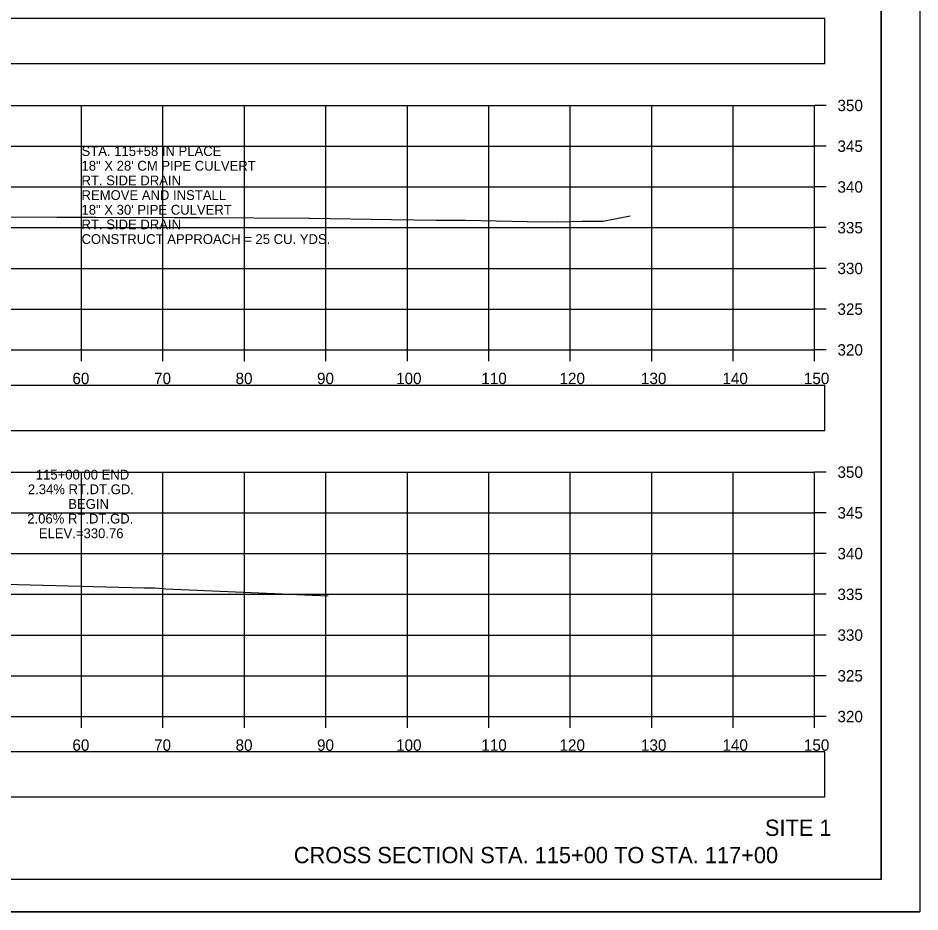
# Model space of a CAD drawing. Extents: x 1376273 to 1384221, y 378927 to 384592.
# Drawn here: x 1377110 to 1377220.7, y 379898.5 to 380008.2 of the extents above; entities that cross this region are included whole.
import ezdxf

# ---------------------------------------------------------------- set-up
doc = ezdxf.new("R2010")
doc.units = 0
for name, color, linetype in [('R_Axis', 7, 'Continuous'), ('R_Axis Annot', 7, 'Continuous'), ('R_Border', 7, 'Continuous'), ('R_Draft', 7, 'Continuous'), ('R_Drive', 7, 'Continuous'), ('R_Exist Surface', 7, 'Continuous'), ('R_Grid', 7, 'Continuous'), ('R_No Plot', 7, 'Continuous'), ('R_Xsect Elev', 7, 'Continuous')]:
    doc.layers.add(name, color=color, linetype=linetype)

msp = doc.modelspace()

# ---------------------------------------------------------------- linework, layer by layer
at = {"layer": 'R_Axis'}
for p, q in [((1377207.77, 379967.48), (1377207.77, 379997.48)), ((1377209.17, 379997.48), (1377207.77, 379997.48)), ((1377209.17, 379992.48), (1377207.77, 379992.48)), ((1377209.17, 379987.48), (1377207.77, 379987.48)), ((1377209.17, 379982.48), (1377207.77, 379982.48)), ((1377209.17, 379977.48), (1377207.77, 379977.48)), ((1377209.17, 379972.48), (1377207.77, 379972.48)), ((1376907.77, 379967.48), (1377207.77, 379967.48)), ((1377117.77, 379966.08), (1377117.77, 379967.48)), ((1377127.77, 379966.08), (1377127.77, 379967.48)), ((1377137.77, 379966.08), (1377137.77, 379967.48)), ((1377147.77, 379966.08), (1377147.77, 379967.48)), ((1377157.77, 379966.08), (1377157.77, 379967.48)), ((1377167.77, 379966.08), (1377167.77, 379967.48)), ((1377177.77, 379966.08), (1377177.77, 379967.48)), ((1377187.77, 379966.08), (1377187.77, 379967.48)), ((1377197.77, 379966.08), (1377197.77, 379967.48)), ((1377207.77, 379966.08), (1377207.77, 379967.48)), ((1377209.17, 379967.48), (1377207.77, 379967.48)), ((1377207.77, 379922.48), (1377207.77, 379952.48)), ((1377209.17, 379952.48), (1377207.77, 379952.48)), ((1377209.17, 379947.48), (1377207.77, 379947.48)), ((1377209.17, 379942.48), (1377207.77, 379942.48)), ((1377209.17, 379937.48), (1377207.77, 379937.48)), ((1377209.17, 379932.48), (1377207.77, 379932.48)), ((1377209.17, 379927.48), (1377207.77, 379927.48)), ((1376907.77, 379922.48), (1377207.77, 379922.48)), ((1377117.77, 379921.08), (1377117.77, 379922.48)), ((1377127.77, 379921.08), (1377127.77, 379922.48)), ((1377137.77, 379921.08), (1377137.77, 379922.48)), ((1377147.77, 379921.08), (1377147.77, 379922.48)), ((1377157.77, 379921.08), (1377157.77, 379922.48)), ((1377167.77, 379921.08), (1377167.77, 379922.48)), ((1377177.77, 379921.08), (1377177.77, 379922.48)), ((1377187.77, 379921.08), (1377187.77, 379922.48)), ((1377197.77, 379921.08), (1377197.77, 379922.48)), ((1377207.77, 379921.08), (1377207.77, 379922.48)), ((1377209.17, 379922.48), (1377207.77, 379922.48))]:
    msp.add_line(p, q, dxfattribs=at)
at = {"layer": 'R_Axis Annot'}
for points in [[(1376907.2, 380002.63), (1377209.01, 380002.63), (1377209.01, 380008.15), (1376907.2, 380008.15)], [(1376907.2, 379957.59), (1377209.01, 379957.59), (1377209.01, 379963.12), (1376907.2, 379963.12)], [(1376907.2, 379912.61), (1377209.01, 379912.61), (1377209.01, 379918.14), (1376907.2, 379918.14)]]:
    msp.add_lwpolyline(points, close=True, dxfattribs=at)
at = {"layer": 'R_Border'}
for q in [(1377215.95, 380107.94), (1376899.77, 379902.48)]:
    msp.add_line((1377215.95, 379902.48), q, dxfattribs=at)
at = {"layer": 'R_Exist Surface'}
for points in [[(1377107.35, 379983.82), (1377114.74, 379983.78), (1377119.53, 379983.78), (1377129.13, 379983.73), (1377132.21, 379983.71), (1377145.68, 379983.66), (1377145.7, 379983.66), (1377145.79, 379983.66), (1377155.81, 379983.47), (1377161.32, 379983.4), (1377164.87, 379983.39), (1377172.46, 379983.25), (1377176.17, 379983.19), (1377179.22, 379983.26), (1377181.76, 379983.29), (1377185.14, 379983.94)], [(1377105.24, 379938.8), (1377125.44, 379938.27), (1377126.01, 379938.27), (1377126.34, 379938.27), (1377126.75, 379938.27), (1377128.14, 379938.17), (1377142.39, 379937.52), (1377144.21, 379937.45), (1377148.04, 379937.3)]]:
    msp.add_lwpolyline(points, dxfattribs=at)
at = {"layer": 'R_Grid'}
for p, q in [((1376907.77, 379997.48), (1377207.77, 379997.48)), ((1376907.77, 379997.48), (1377207.77, 379997.48)), ((1377117.77, 379967.48), (1377117.77, 379997.48)), ((1377117.77, 379967.48), (1377117.77, 379997.48)), ((1377127.77, 379967.48), (1377127.77, 379997.48)), ((1377127.77, 379967.48), (1377127.77, 379997.48)), ((1377137.77, 379967.48), (1377137.77, 379997.48)), ((1377137.77, 379967.48), (1377137.77, 379997.48)), ((1377147.77, 379967.48), (1377147.77, 379997.48)), ((1377147.77, 379967.48), (1377147.77, 379997.48)), ((1377157.77, 379967.48), (1377157.77, 379997.48)), ((1377157.77, 379967.48), (1377157.77, 379997.48)), ((1377167.77, 379967.48), (1377167.77, 379997.48)), ((1377167.77, 379967.48), (1377167.77, 379997.48)), ((1377177.77, 379967.48), (1377177.77, 379997.48)), ((1377177.77, 379967.48), (1377177.77, 379997.48)), ((1377187.77, 379967.48), (1377187.77, 379997.48)), ((1377187.77, 379967.48), (1377187.77, 379997.48)), ((1377197.77, 379967.48), (1377197.77, 379997.48)), ((1377197.77, 379967.48), (1377197.77, 379997.48)), ((1377207.77, 379967.48), (1377207.77, 379997.48)), ((1377207.77, 379967.48), (1377207.77, 379997.48)), ((1376907.77, 379992.48), (1377207.77, 379992.48)), ((1376907.77, 379992.48), (1377207.77, 379992.48)), ((1376907.77, 379987.48), (1377207.77, 379987.48)), ((1376907.77, 379987.48), (1377207.77, 379987.48)), ((1376907.77, 379982.48), (1377207.77, 379982.48)), ((1376907.77, 379982.48), (1377207.77, 379982.48)), ((1376907.77, 379977.48), (1377207.77, 379977.48)), ((1376907.77, 379977.48), (1377207.77, 379977.48)), ((1376907.77, 379972.48), (1377207.77, 379972.48)), ((1376907.77, 379972.48), (1377207.77, 379972.48)), ((1376907.77, 379967.48), (1377207.77, 379967.48)), ((1376907.77, 379967.48), (1377207.77, 379967.48)), ((1376907.77, 379952.48), (1377207.77, 379952.48)), ((1376907.77, 379952.48), (1377207.77, 379952.48)), ((1377117.77, 379922.48), (1377117.77, 379952.48)), ((1377117.77, 379922.48), (1377117.77, 379952.48)), ((1377127.77, 379922.48), (1377127.77, 379952.48)), ((1377127.77, 379922.48), (1377127.77, 379952.48)), ((1377137.77, 379922.48), (1377137.77, 379952.48)), ((1377137.77, 379922.48), (1377137.77, 379952.48)), ((1377147.77, 379922.48), (1377147.77, 379952.48)), ((1377147.77, 379922.48), (1377147.77, 379952.48)), ((1377157.77, 379922.48), (1377157.77, 379952.48)), ((1377157.77, 379922.48), (1377157.77, 379952.48)), ((1377167.77, 379922.48), (1377167.77, 379952.48)), ((1377167.77, 379922.48), (1377167.77, 379952.48)), ((1377177.77, 379922.48), (1377177.77, 379952.48)), ((1377177.77, 379922.48), (1377177.77, 379952.48)), ((1377187.77, 379922.48), (1377187.77, 379952.48)), ((1377187.77, 379922.48), (1377187.77, 379952.48)), ((1377197.77, 379922.48), (1377197.77, 379952.48)), ((1377197.77, 379922.48), (1377197.77, 379952.48)), ((1377207.77, 379922.48), (1377207.77, 379952.48)), ((1377207.77, 379922.48), (1377207.77, 379952.48)), ((1376907.77, 379947.48), (1377207.77, 379947.48)), ((1376907.77, 379947.48), (1377207.77, 379947.48)), ((1376907.77, 379942.48), (1377207.77, 379942.48)), ((1376907.77, 379942.48), (1377207.77, 379942.48)), ((1376907.77, 379937.48), (1377207.77, 379937.48)), ((1376907.77, 379937.48), (1377207.77, 379937.48)), ((1376907.77, 379932.48), (1377207.77, 379932.48)), ((1376907.77, 379932.48), (1377207.77, 379932.48)), ((1376907.77, 379927.48), (1377207.77, 379927.48)), ((1376907.77, 379927.48), (1377207.77, 379927.48)), ((1376907.77, 379922.48), (1377207.77, 379922.48)), ((1376907.77, 379922.48), (1377207.77, 379922.48))]:
    msp.add_line(p, q, dxfattribs=at)
at = {"layer": 'R_No Plot'}
msp.add_line((1376887.37, 379898.5), (1377220.7, 379898.5), dxfattribs=at)
for points in [[(1376887.36, 380111.83), (1377220.7, 380111.83), (1377220.7, 379898.5), (1376887.36, 379898.5)], [(1377133.69, 380107.94), (1377133.69, 380098.06), (1377169.42, 380098.06), (1377169.42, 380095.14), (1377192.62, 380095.14), (1377192.62, 380070.81), (1377215.95, 380070.81), (1377215.95, 379902.48), (1376899.77, 379902.48), (1376899.77, 380107.94)]]:
    msp.add_lwpolyline(points, close=True, dxfattribs=at)

# ---------------------------------------------------------------- texts
at = {"layer": 'R_Axis Annot'}
for s, p in [('350', (1377210.57, 379996.78)), ('345', (1377210.57, 379991.78)), ('340', (1377210.57, 379986.78)), ('335', (1377210.57, 379981.78)), ('330', (1377210.57, 379976.78)), ('325', (1377210.57, 379971.78)), ('320', (1377210.57, 379966.78)), ('60', (1377116.65, 379963.28)), ('70', (1377126.68, 379963.28)), ('80', (1377136.68, 379963.28)), ('90', (1377146.68, 379963.28)), ('100', (1377156.39, 379963.28)), ('110', (1377166.85, 379963.28)), ('120', (1377176.45, 379963.28)), ('130', (1377186.45, 379963.28)), ('140', (1377196.45, 379963.28)), ('150', (1377206.45, 379963.28)), ('350', (1377210.57, 379951.78)), ('345', (1377210.57, 379946.78)), ('340', (1377210.57, 379941.78)), ('335', (1377210.57, 379936.78)), ('330', (1377210.57, 379931.78)), ('325', (1377210.57, 379926.78)), ('320', (1377210.57, 379921.78)), ('60', (1377116.65, 379918.28)), ('70', (1377126.68, 379918.28)), ('80', (1377136.68, 379918.28)), ('90', (1377146.68, 379918.28)), ('100', (1377156.39, 379918.28)), ('110', (1377166.85, 379918.28)), ('120', (1377176.45, 379918.28)), ('130', (1377186.45, 379918.28)), ('140', (1377196.45, 379918.28)), ('150', (1377206.45, 379918.28))]:
    msp.add_text(s, height=1.4, dxfattribs=at).set_placement(p)
at = {"layer": 'R_Draft'}
for s, p in [('SITE 1', (1377201.67, 379907.83)), ('CROSS SECTION STA. 115+00 TO STA. 117+00', (1377143.83, 379904.48))]:
    msp.add_text(s, height=2, dxfattribs=at).set_placement(p)
at = {"layer": 'R_Drive'}
for s, p in [('STA. 115+58 IN PLACE', (1377117.77, 379991.28)), ('18" X 28\' CM PIPE CULVERT', (1377117.77, 379989.48)), ('RT. SIDE DRAIN', (1377117.77, 379987.68)), ('REMOVE AND INSTALL', (1377117.77, 379985.88)), ('18" X 30\' PIPE CULVERT', (1377117.77, 379984.08)), ('RT. SIDE DRAIN', (1377117.77, 379982.28)), ('CONSTRUCT APPROACH = 25 CU. YDS.', (1377117.77, 379980.48))]:
    msp.add_text(s, height=1.2, dxfattribs=at).set_placement(p)
at = {"layer": 'R_Xsect Elev'}
for s, p in [('115+00.00 END', (1377112.16, 379951.57)), ('2.34% RT.DT.GD.', (1377111.18, 379949.77)), ('BEGIN', (1377116.14, 379947.97)), ('2.06% RT.DT.GD.', (1377111.11, 379946.17)), ('ELEV.=330.76', (1377112.53, 379944.37))]:
    msp.add_text(s, height=1.2, rotation=360, dxfattribs=at).set_placement(p)

doc.saveas('drawing.dxf')
